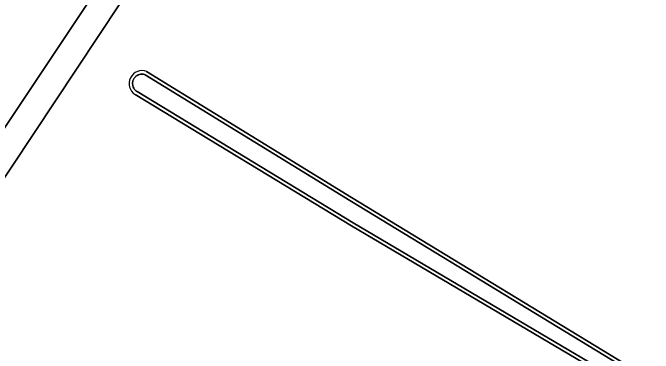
# Model space of a CAD drawing. Extents: x 158132 to 159664, y 385256 to 387218.
# Drawn here: x 159443.6 to 159550.2, y 385774.7 to 385831.3 of the extents above; entities that cross this region are included whole.
import ezdxf

# ---------------------------------------------------------------- set-up
doc = ezdxf.new("R2010")
doc.units = 0
for name, color, linetype in [('IMGEO_Loofbos', 7, 'Continuous'), ('IMGEO_Oever', 7, 'Continuous'), ('IMGEO_Rijbaan_lokaal_gesloten', 7, 'Continuous'), ('IMGEO_Waterloop', 7, 'Continuous')]:
    doc.layers.add(name, color=color, linetype=linetype)

msp = doc.modelspace()

# ---------------------------------------------------------------- linework, layer by layer
at = {"layer": 'IMGEO_Loofbos'}
for points in [[(159506.91, 385901.32), (159506.1, 385900.24), (159500, 385890.93), (159491.83, 385878.48), (159475.4, 385853.85), (159472.26, 385849.15), (159432.64, 385789.49), (159430.53, 385785.98)], [(159427.46, 385790.16), (159428.76, 385792.11), (159471.78, 385856.54), (159487.71, 385880.54), (159500, 385899.39), (159500.64, 385900.37)], [(159465.89, 385821.52), (159500, 385800.57), (159550.88, 385769.65)], [(159500.39, 385702.61), (159517.2, 385728.85), (159531.24, 385750), (159533.11, 385752.81), (159549.06, 385766.93), (159500, 385795.85), (159463.99, 385817.72)]]:
    msp.add_lwpolyline(points, dxfattribs=at)
msp.add_arc((159465.1, 385819.54), 2.14, 68.1382, 238.7076, dxfattribs=at)
at = {"layer": 'IMGEO_Oever'}
for points in [[(159550.04, 385767.03), (159500.3, 385796.35), (159464.29, 385818.21), (159464.17, 385818.28), (159464.07, 385818.37), (159463.97, 385818.46), (159463.88, 385818.56), (159463.8, 385818.67), (159463.73, 385818.79), (159463.67, 385818.91), (159463.62, 385819.03), (159463.58, 385819.16), (159463.56, 385819.3), (159463.54, 385819.43), (159463.54, 385819.57), (159463.55, 385819.7), (159463.56, 385819.84), (159463.6, 385819.97), (159463.64, 385820.1), (159463.69, 385820.22), (159463.76, 385820.34), (159463.83, 385820.45), (159463.91, 385820.56), (159464.01, 385820.66), (159464.11, 385820.75), (159464.21, 385820.83), (159464.33, 385820.9), (159464.45, 385820.96), (159464.58, 385821.01), (159464.71, 385821.05), (159464.84, 385821.08), (159464.97, 385821.1), (159465.11, 385821.1), (159465.24, 385821.1), (159465.38, 385821.08), (159465.51, 385821.05), (159465.64, 385821.01), (159499.7, 385800.08), (159551.05, 385768.88)], [(159500, 385800.57), (159465.89, 385821.52)], [(159463.99, 385817.72), (159500, 385795.85), (159549.06, 385766.93), (159533.11, 385752.81), (159531.24, 385750), (159517.2, 385728.85), (159500.39, 385702.61)], [(159579.55, 385811.74), (159550.88, 385769.65), (159500, 385800.57)]]:
    msp.add_lwpolyline(points, dxfattribs=at)
msp.add_arc((159465.1, 385819.54), 2.14, 68.1382, 238.7076, dxfattribs=at)
at = {"layer": 'IMGEO_Rijbaan_lokaal_gesloten'}
msp.add_lwpolyline([(159512.21, 385906.44), (159510.14, 385907.83), (159509.73, 385908.11), (159509.1, 385908.53), (159507.06, 385908.68), (159506.68, 385908.42), (159505.13, 385907.26), (159500.64, 385900.37), (159500, 385899.39), (159487.71, 385880.54), (159471.78, 385856.54), (159428.76, 385792.11), (159432.64, 385789.49), (159472.26, 385849.15), (159475.4, 385853.85), (159491.83, 385878.48), (159500, 385890.93), (159506.1, 385900.24), (159506.91, 385901.32)], dxfattribs=at)
at = {"layer": 'IMGEO_Waterloop'}
msp.add_lwpolyline([(159551.05, 385768.88), (159499.7, 385800.08), (159465.64, 385821.01), (159465.51, 385821.05), (159465.38, 385821.08), (159465.24, 385821.1), (159465.11, 385821.1), (159464.97, 385821.1), (159464.84, 385821.08), (159464.71, 385821.05), (159464.58, 385821.01), (159464.45, 385820.96), (159464.33, 385820.9), (159464.21, 385820.83), (159464.11, 385820.75), (159464.01, 385820.66), (159463.91, 385820.56), (159463.83, 385820.45), (159463.76, 385820.34), (159463.69, 385820.22), (159463.64, 385820.1), (159463.6, 385819.97), (159463.56, 385819.84), (159463.55, 385819.7), (159463.54, 385819.57), (159463.54, 385819.43), (159463.56, 385819.3), (159463.58, 385819.16), (159463.62, 385819.03), (159463.67, 385818.91), (159463.73, 385818.79), (159463.8, 385818.67), (159463.88, 385818.56), (159463.97, 385818.46), (159464.07, 385818.37), (159464.17, 385818.28), (159464.29, 385818.21), (159500.3, 385796.35), (159550.04, 385767.03)], dxfattribs=at)

doc.saveas('drawing.dxf')
